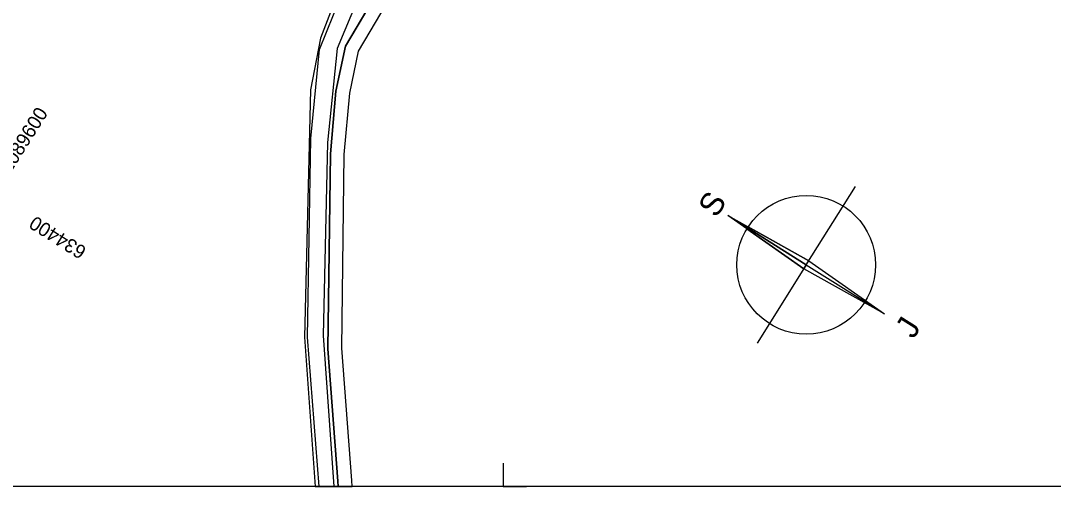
# Model space of a CAD drawing. Extents: x -636600 to -628587, y -1090963 to -1085869.
# Drawn here: x -629531.6 to -629308.3, y -1090224.9 to -1090124.2 of the extents above; entities that cross this region are included whole.
import ezdxf

# ---------------------------------------------------------------- set-up
doc = ezdxf.new("R2010")
doc.units = 0
for name, color, linetype in [('01_PARCELY_NÁVRH_PC', 7, 'Continuous'), ('08_LEGENDA_HV', 7, 'Continuous'), ('40', 7, 'Continuous'), ('síť křížků', 7, 'Continuous')]:
    doc.layers.add(name, color=color, linetype=linetype)

msp = doc.modelspace()

# ---------------------------------------------------------------- linework, layer by layer
at = {"layer": '01_PARCELY_NÁVRH_PC'}
for p, q in [((-629467.96, -1090224.9), (-629462.97, -1090224.9)), ((-629462.97, -1090224.9), (-629459.96, -1090224.9))]:
    msp.add_line(p, q, dxfattribs=at)
for points in [[(-629387.08, -1089927.9), (-629389.78, -1089940.39), (-629390.47, -1089948.72), (-629402.62, -1090006.63), (-629421.91, -1090048.33), (-629462.59, -1090117.01), (-629466.78, -1090128.01), (-629468.95, -1090139.16), (-629470.28, -1090192.62), (-629467.96, -1090224.9)], [(-629462.97, -1090224.9), (-629463.02, -1090223.81), (-629465.19, -1090195.14), (-629464.65, -1090152.97), (-629463.44, -1090139.46), (-629461.38, -1090129.69), (-629402.31, -1090029.92), (-629396.26, -1090017.67), (-629390.25, -1089996.56), (-629384.58, -1089967.89), (-629376.62, -1089932.08), (-629376.19, -1089927.9)], [(-629459.96, -1090224.9), (-629460.03, -1090223.62), (-629462.19, -1090195.04), (-629461.65, -1090153.12), (-629460.47, -1090139.9), (-629458.55, -1090130.8), (-629420.02, -1090065.73), (-629423.86, -1090066.33), (-629461.38, -1090129.69), (-629463.44, -1090139.46), (-629464.65, -1090152.97), (-629465.19, -1090195.14), (-629463.02, -1090223.81), (-629462.97, -1090224.9)]]:
    msp.add_lwpolyline(points, dxfattribs=at)
at = {"layer": '08_LEGENDA_HV'}
for p, q in [((-629361.77, -1090176.99), (-629351.12, -1090160.06)), ((-629361.77, -1090176.99), (-629378.7, -1090166.34)), ((-629362.3, -1090177.83), (-629378.7, -1090166.34)), ((-629378.7, -1090166.34), (-629361.23, -1090176.14)), ((-629361.77, -1090176.99), (-629372.41, -1090193.92)), ((-629361.77, -1090176.99), (-629362.3, -1090177.83)), ((-629361.77, -1090176.99), (-629361.23, -1090176.14)), ((-629361.77, -1090176.99), (-629344.84, -1090187.63)), ((-629361.23, -1090176.14), (-629344.84, -1090187.63)), ((-629344.84, -1090187.63), (-629362.3, -1090177.83)), ((-629007.27, -1090224.9), (-629847.27, -1090224.9))]:
    msp.add_line(p, q, dxfattribs=at)
for points in [[(-629374.6, -1090169.22), (-629362.3, -1090177.83), (-629361.77, -1090176.99), (-629374.46, -1090169)], [(-629374.46, -1090169), (-629361.77, -1090176.99), (-629361.23, -1090176.14), (-629374.33, -1090168.79)], [(-629427.27, -1090219.9), (-629427.27, -1090224.9), (-629422.27, -1090224.9)]]:
    msp.add_lwpolyline(points, dxfattribs=at)
msp.add_circle((-629361.77, -1090176.99), 15, dxfattribs=at)
for start, end in [(147.8371, 148.7925), (146.8818, 147.8371)]:
    msp.add_arc((-629361.77, -1090176.99), 15, start, end, dxfattribs=at)
at = {"layer": '40'}
for p, q in [((-629467.03, -1090130.42), (-629460.13, -1090113.26)), ((-629456.88, -1090115.09), (-629463.17, -1090130.23)), ((-629468.85, -1090149.71), (-629467.03, -1090130.42)), ((-629463.17, -1090130.23), (-629465.25, -1090150.52)), ((-629469.59, -1090192.66), (-629468.85, -1090149.71)), ((-629465.25, -1090150.52), (-629466.23, -1090192.31)), ((-629467.06, -1090224.9), (-629469.59, -1090192.66)), ((-629466.23, -1090192.31), (-629463.94, -1090224.9))]:
    msp.add_line(p, q, dxfattribs=at)

# ---------------------------------------------------------------- texts
at = {"layer": '08_LEGENDA_HV'}
for s, p in [('S', (-629381.19, -1090167.03)), ('J', (-629338.58, -1090193.21))]:
    msp.add_text(s, height=5, rotation=57.8371, dxfattribs=at).set_placement(p)
at = {"layer": 'síť křížků'}
for s, rotation, p in [('1089600', 57.8371, (-629533.91, -1090157.4)), ('634400', 147.8371, (-629517.16, -1090173.41))]:
    msp.add_text(s, height=3, rotation=rotation, dxfattribs=at).set_placement(p)

doc.saveas('drawing.dxf')
